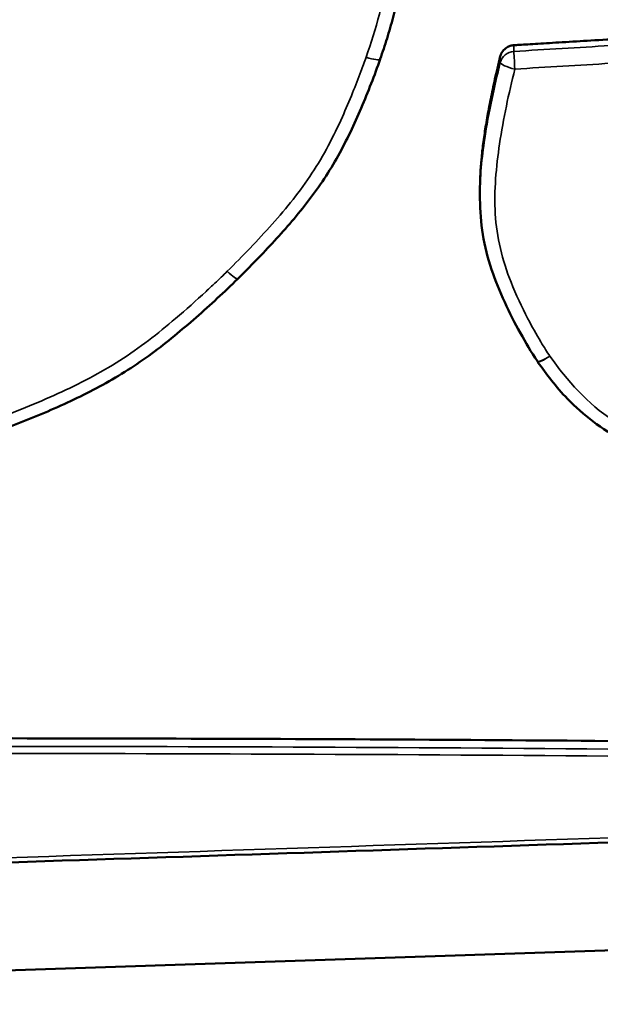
# Model space of a CAD drawing. Header units: inches. Extents: x 1.9 to 64.4, y 1.6 to 69.2.
# Tile 313 of 328: x 53.725 to 53.92, y 62.095 to 62.425. Entities that reach past the tile are written whole.
import ezdxf

# ---------------------------------------------------------------- set-up
doc = ezdxf.new("R2010")
doc.units = ezdxf.units.IN
doc.header["$MEASUREMENT"] = 0
doc.layers.add('Visible (ANSI)', color=7, linetype='Continuous', lineweight=50)
doc.layers.add('Visible Narrow (ANSI)', color=7, linetype='Continuous', lineweight=35)

msp = doc.modelspace()

# ---------------------------------------------------------------- linework, layer by layer
at = {"layer": 'Visible (ANSI)'}
for p, q in [((53.87938559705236, 62.36788526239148), (53.87938559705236, 62.3658061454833)), ((54.30916291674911, 62.12649306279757), (53.38070920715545, 62.09545012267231))]:
    msp.add_line(p, q, dxfattribs=at)
for centre, radius, start, end in [((53.84128379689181, 62.41363095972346), 0.0050000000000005, 340.9735692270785, 341.3192064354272), ((53.79481103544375, 62.34197567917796), 0.0050000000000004, 314.6067800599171, 314.9001043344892), ((53.90275950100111, 62.31356877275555), 0.005000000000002, 213.7961177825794, 215.8459120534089)]:
    msp.add_arc(centre, radius, start, end, dxfattribs=at)
for points, knots in [([(53.85387231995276, 62.44839976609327), (53.85387231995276, 62.44580345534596), (53.8536961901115, 62.44321086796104), (53.85307526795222, 62.43814201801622), (53.85263640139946, 62.43565833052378), (53.85160115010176, 62.43077060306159), (53.85100424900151, 62.42836484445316), (53.84971121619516, 62.42360702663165), (53.8490145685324, 62.42125796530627), (53.84755918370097, 62.41660214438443), (53.84678342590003, 62.4142862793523), (53.84602038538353, 62.41202948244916)], [0.0623983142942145, 0.0623983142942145, 0.0623983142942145, 0.0623983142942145, 0.0809143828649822, 0.0809143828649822, 0.0994304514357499, 0.0994304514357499, 0.1179465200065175, 0.1179465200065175, 0.1364625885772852, 0.1364625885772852, 0.1549786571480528, 0.1549786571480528, 0.1549786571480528, 0.1549786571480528]), ([(53.89076444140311, 62.41664642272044), (53.89135498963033, 62.41668199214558), (53.89290291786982, 62.41677522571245), (53.89557854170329, 62.41693638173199), (53.89894614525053, 62.41713921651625), (53.90277824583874, 62.41737002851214), (53.90868251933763, 62.41772564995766), (53.91687573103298, 62.4182191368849), (53.93140932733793, 62.41909451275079), (53.95050531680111, 62.42024468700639), (53.9696013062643, 62.42139486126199), (53.98413490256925, 62.42227023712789), (53.99232811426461, 62.42276372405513), (53.99823238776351, 62.42311934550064), (54.00206448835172, 62.42335015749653), (54.00512060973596, 62.42353423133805), (54.00689420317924, 62.42364105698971), (54.00754010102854, 62.4236799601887)], [0.009360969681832, 0.009360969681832, 0.009360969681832, 0.009360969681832, 0.013869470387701, 0.0211785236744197, 0.0297878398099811, 0.0395792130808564, 0.0504344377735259, 0.0748636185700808, 0.1021297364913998, 0.1613902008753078, 0.2206506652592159, 0.2479167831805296, 0.2723459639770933, 0.2832011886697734, 0.2929925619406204, 0.301601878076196, 0.3065329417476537, 0.3065329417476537, 0.3065329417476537, 0.3065329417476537]), ([(53.88621166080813, 62.41291382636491), (53.88636460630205, 62.41353285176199), (53.88663970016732, 62.41411673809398), (53.8874032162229, 62.41514850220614), (53.88788433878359, 62.41558651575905), (53.88878762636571, 62.41613411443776), (53.88916295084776, 62.4163031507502), (53.8899474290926, 62.41654739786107), (53.89035358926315, 62.41662167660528), (53.89076444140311, 62.41664642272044)], [0, 0, 0, 0, 0.0049611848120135, 0.0049611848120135, 0.0099223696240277, 0.0099223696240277, 0.0130589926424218, 0.0130589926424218, 0.016195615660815, 0.016195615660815, 0.016195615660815, 0.016195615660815]), ([(53.84601063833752, 62.41200093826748), (53.84413146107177, 62.40655157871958), (53.8419335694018, 62.40100236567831), (53.83731998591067, 62.39021475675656), (53.83484141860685, 62.384857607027), (53.82902128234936, 62.37437202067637), (53.82566061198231, 62.36935035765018), (53.81841713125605, 62.35989294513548), (53.81454864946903, 62.35541349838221), (53.80657816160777, 62.34672812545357), (53.80243009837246, 62.34250944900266), (53.79834039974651, 62.33843398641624)], [3.75535293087e-05, 3.75535293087e-05, 3.75535293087e-05, 3.75535293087e-05, 0.0445234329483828, 0.0445234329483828, 0.0890093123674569, 0.0890093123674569, 0.133495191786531, 0.133495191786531, 0.177981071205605, 0.177981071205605, 0.2224669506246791, 0.2224669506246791, 0.2224669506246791, 0.2224669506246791]), ([(53.87938559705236, 62.36788526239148), (53.87938559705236, 62.36833595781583), (53.87939938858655, 62.37027541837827), (53.87952815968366, 62.3738198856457), (53.87989523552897, 62.3786407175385), (53.88047959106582, 62.38383772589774), (53.88129427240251, 62.38944426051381), (53.88235169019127, 62.39549385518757), (53.88366722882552, 62.40201934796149), (53.8849802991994, 62.40787988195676), (53.88587793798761, 62.41156313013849), (53.88621166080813, 62.41291382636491)], [0.1530603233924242, 0.1530603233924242, 0.1530603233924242, 0.1530603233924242, 0.1565710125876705, 0.1681676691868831, 0.1806826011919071, 0.1942218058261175, 0.2088901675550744, 0.2247913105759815, 0.2420275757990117, 0.2607000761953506, 0.2715251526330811, 0.2715251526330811, 0.2715251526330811, 0.2715251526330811]), ([(53.89860439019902, 62.31078757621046), (53.89650889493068, 62.31391824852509), (53.89468917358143, 62.31703958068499), (53.89104662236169, 62.32360378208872), (53.88928877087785, 62.32704315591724), (53.8860475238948, 62.33410143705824), (53.88455001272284, 62.33774052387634), (53.88199594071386, 62.34530698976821), (53.88097347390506, 62.34927115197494), (53.87969506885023, 62.35723407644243), (53.87941549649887, 62.361212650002), (53.8793863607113, 62.36536551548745), (53.87938559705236, 62.36558589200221), (53.87938559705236, 62.36580614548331)], [0.0002208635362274, 0.0002208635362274, 0.0002208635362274, 0.0002208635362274, 0.0275838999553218, 0.0275838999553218, 0.0565723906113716, 0.0565723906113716, 0.0855608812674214, 0.0855608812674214, 0.1145493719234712, 0.1145493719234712, 0.1435378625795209, 0.1435378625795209, 0.1451633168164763, 0.1451633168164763, 0.1451633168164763, 0.1451633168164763]), ([(53.79832222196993, 62.33841596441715), (53.79387087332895, 62.33402529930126), (53.78912492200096, 62.32967641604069), (53.77958061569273, 62.32130817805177), (53.77470012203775, 62.3172276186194), (53.76431100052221, 62.30953764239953), (53.75880099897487, 62.3060328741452), (53.74746577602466, 62.2998151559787), (53.7416492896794, 62.29705913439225), (53.72989664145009, 62.29194725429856), (53.72390828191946, 62.28959651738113), (53.71803831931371, 62.2873676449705)], [3.24638886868e-05, 3.24638886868e-05, 3.24638886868e-05, 3.24638886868e-05, 0.0480108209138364, 0.0480108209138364, 0.095989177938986, 0.095989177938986, 0.1439675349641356, 0.1439675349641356, 0.1919458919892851, 0.1919458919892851, 0.2399242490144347, 0.2399242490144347, 0.2399242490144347, 0.2399242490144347]), ([(54.14162879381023, 62.28735429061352), (54.13378112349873, 62.28444262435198), (54.12560883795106, 62.28177949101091), (54.1092779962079, 62.27702614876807), (54.10091307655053, 62.27494762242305), (54.08391389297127, 62.27212847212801), (54.07538535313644, 62.27132397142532), (54.05840625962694, 62.27030538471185), (54.04995239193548, 62.27008764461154), (54.02460289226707, 62.26983813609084), (54.0077200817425, 62.27035081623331), (53.98240952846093, 62.27197885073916), (53.97396517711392, 62.27268779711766), (53.96125000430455, 62.27431577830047), (53.95699353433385, 62.27496392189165), (53.94903449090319, 62.27654486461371), (53.94533272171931, 62.27743009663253), (53.93668786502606, 62.2800376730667), (53.93176979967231, 62.28195868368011), (53.92366624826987, 62.28620807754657), (53.92036651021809, 62.28829683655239), (53.91422076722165, 62.29294131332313), (53.91135813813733, 62.29547406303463), (53.90489148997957, 62.3021407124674), (53.90167800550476, 62.30652762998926), (53.89870652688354, 62.31064073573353)], [4.91874165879e-05, 4.91874165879e-05, 4.91874165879e-05, 4.91874165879e-05, 0.0639532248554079, 0.0639532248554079, 0.1278572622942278, 0.1278572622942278, 0.1917612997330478, 0.1917612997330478, 0.2556653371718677, 0.2556653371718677, 0.3834734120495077, 0.3834734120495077, 0.4473774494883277, 0.4473774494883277, 0.4793294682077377, 0.4793294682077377, 0.5071148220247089, 0.5071148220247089, 0.5447785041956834, 0.5447785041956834, 0.5724002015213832, 0.5724002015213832, 0.5998752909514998, 0.5998752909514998, 0.6390895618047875, 0.6390895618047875, 0.6390895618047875, 0.6390895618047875]), ([(52.47891864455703, 62.16531289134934), (52.48016234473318, 62.16541889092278), (52.48565195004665, 62.16588676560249), (52.49918679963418, 62.16675108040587), (52.5240821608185, 62.16811313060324), (52.56268442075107, 62.16980132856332), (52.61732904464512, 62.17176533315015), (52.67395319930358, 62.17341192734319), (52.72902819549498, 62.1747940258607), (52.77834801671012, 62.17589942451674), (52.83343364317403, 62.17699893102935), (52.8945117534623, 62.1780786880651), (52.96147962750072, 62.17912189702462), (53.06080228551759, 62.18049208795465), (53.25186103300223, 62.18265582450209), (53.47537712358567, 62.18423096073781), (53.69941705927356, 62.18465975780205), (53.83389517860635, 62.1843122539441), (53.93452686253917, 62.18356750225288), (54.00270476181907, 62.1827754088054), (54.06473014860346, 62.1817870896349), (54.10392326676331, 62.18078792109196), (54.12234678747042, 62.18031824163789)], [0, 0, 0, 0, 0.0095127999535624, 0.0419888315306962, 0.1033462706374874, 0.199513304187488, 0.3364242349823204, 0.5200173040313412, 0.6311762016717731, 0.7562336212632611, 0.895932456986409, 1.051015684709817, 1.221724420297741, 1.406292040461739, 1.807929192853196, 2.677688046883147, 3.109514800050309, 3.51511332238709, 3.702409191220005, 3.876347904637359, 4.03466517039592, 4.175099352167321, 4.175099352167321, 4.175099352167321, 4.175099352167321]), ([(54.30664168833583, 62.16287234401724), (54.27579152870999, 62.16150442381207), (54.24490396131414, 62.16059000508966), (54.15231521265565, 62.15736283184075), (54.09058838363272, 62.15526395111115), (53.96713337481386, 62.15110320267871), (53.90540526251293, 62.14904451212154), (53.78194829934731, 62.14495161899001), (53.72021944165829, 62.1429178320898), (53.59676120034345, 62.13886724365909), (53.5350318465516, 62.13685030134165), (53.44243741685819, 62.13383519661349), (53.4115725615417, 62.13283230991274), (53.38070776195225, 62.13182944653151)], [1.2790052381e-06, 1.2790052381e-06, 1.2790052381e-06, 1.2790052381e-06, 0.2353207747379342, 0.2353207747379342, 0.7059597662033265, 0.7059597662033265, 1.176598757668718, 1.176598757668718, 1.64723774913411, 1.64723774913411, 2.117876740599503, 2.117876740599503, 2.353196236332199, 2.353196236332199, 2.353196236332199, 2.353196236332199])]:
    msp.add_open_spline(points, degree=3, knots=knots, dxfattribs=at)
at = {"layer": 'Visible Narrow (ANSI)'}
for centre, major_axis, ratio, start_param, end_param in [((53.84128379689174, 62.41363095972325), (0.0047268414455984, -0.001630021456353), 0.1970061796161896, 4.780221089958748, 6.283185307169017), ((53.8412837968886, 62.41363095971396), (0.004736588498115, -0.0016014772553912), 0.1973966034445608, 4.779031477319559, 6.283185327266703), ((53.89107174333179, 62.40968581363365), (-0.004999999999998, 1e-16), 0.978147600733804, 4.773888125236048, 6.046056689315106), ((53.89107174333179, 62.40968581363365), (-0.0003006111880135, 0.0049909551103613), 0.0127783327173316, 0.209055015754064, 1.779851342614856), ((53.89107174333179, 62.40968581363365), (-0.0048540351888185, 0.0011993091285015), 0.2020935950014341, 0.0498907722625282, 1.620687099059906), ((53.7948110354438, 62.34197567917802), (0.0035111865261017, -0.0035597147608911), 0.1476296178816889, 4.86095617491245, 6.283185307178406), ((53.79481103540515, 62.34197567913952), (0.0035293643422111, -0.0035416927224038), 0.1483771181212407, 4.860198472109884, 6.283185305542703), ((53.90275950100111, 62.31356877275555), (-0.0041551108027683, -0.0027811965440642), 0.1739463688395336, 0, 1.454888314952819), ((53.90275950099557, 62.31356877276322), (-0.0040529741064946, -0.0029280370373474), 0.1697953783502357, 2.23378242e-08, 1.448738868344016)]:
    msp.add_ellipse(centre, major_axis=major_axis, ratio=ratio, start_param=start_param, end_param=end_param, dxfattribs=at)
for points, knots in [([(53.84535043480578, 62.47115698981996), (53.84563577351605, 62.47009459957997), (53.84588970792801, 62.46902428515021), (53.84651631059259, 62.46628601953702), (53.84686539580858, 62.46461078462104), (53.84757380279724, 62.46084238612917), (53.84791651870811, 62.45874724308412), (53.84884108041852, 62.45173355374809), (53.84907584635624, 62.44677810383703), (53.84860239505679, 62.44188092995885), (53.84811822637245, 62.43687290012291), (53.84704520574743, 62.43193419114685), (53.84444727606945, 62.4221689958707), (53.8428970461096, 62.41736280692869), (53.84128379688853, 62.41259140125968)], [6.78279405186e-05, 6.78279405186e-05, 6.78279405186e-05, 6.78279405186e-05, 0.0086249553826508, 0.0086249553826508, 0.0219241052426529, 0.0219241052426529, 0.0383203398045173, 0.0383203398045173, 0.0766406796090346, 0.0766406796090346, 0.0766406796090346, 0.1158284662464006, 0.1158284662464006, 0.1549786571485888, 0.1549786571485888, 0.1549786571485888, 0.1549786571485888]), ([(54.00754010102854, 62.42160084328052), (53.99579563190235, 62.42089345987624), (53.98405116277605, 62.42018607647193), (53.96503956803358, 62.41904098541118), (53.95777244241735, 62.41860327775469), (53.95050531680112, 62.41816557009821), (53.94132214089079, 62.41761245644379), (53.93213896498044, 62.41705934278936), (53.91222533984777, 62.41585992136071), (53.90149489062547, 62.4152136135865), (53.89076444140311, 62.41456730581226)], [-0.3065329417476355, -0.3065329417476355, -0.3065329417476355, -0.3065329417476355, -0.2168705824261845, -0.2168705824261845, -0.1613902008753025, -0.1613902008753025, -0.1613902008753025, -0.0912818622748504, -0.0912818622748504, -0.009360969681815, -0.009360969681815, -0.009360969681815, -0.009360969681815]), ([(53.89076444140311, 62.41456730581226), (53.89076444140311, 62.4147405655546), (53.89076444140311, 62.41491382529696), (53.89076444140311, 62.4150870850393), (53.89076444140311, 62.41534697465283), (53.89076444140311, 62.41560686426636), (53.89076444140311, 62.41612664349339), (53.89076444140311, 62.41638653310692), (53.89076444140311, 62.41664642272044)], [-0.0254, -0.0254, -0.0254, -0.0254, -0.01905, -0.01905, -0.01905, -0.009525, -0.009525, 0, 0, 0, 0]), ([(53.89107174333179, 62.40864625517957), (53.90180219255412, 62.40929256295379), (53.91253264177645, 62.40993887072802), (53.93244626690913, 62.41113829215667), (53.94162944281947, 62.4116914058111), (53.95081261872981, 62.41224451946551), (53.95807974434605, 62.412682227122), (53.96534686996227, 62.41311993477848), (53.98435846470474, 62.41426502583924), (53.996102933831, 62.41497240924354), (54.00784740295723, 62.41567979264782)], [0.0093609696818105, 0.0093609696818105, 0.0093609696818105, 0.0093609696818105, 0.0912818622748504, 0.0912818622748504, 0.1613902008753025, 0.1613902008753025, 0.1613902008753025, 0.2168705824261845, 0.2168705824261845, 0.3065329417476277, 0.3065329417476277, 0.3065329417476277, 0.3065329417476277]), ([(53.84128379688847, 62.41259140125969), (53.84073626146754, 62.41100362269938), (53.84015478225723, 62.40942408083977), (53.83865881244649, 62.40543630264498), (53.83771929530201, 62.40303469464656), (53.83565156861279, 62.39796130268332), (53.83451500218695, 62.39529270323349), (53.83038673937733, 62.3861101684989), (53.82710755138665, 62.3797230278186), (53.82315625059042, 62.37374390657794), (53.81918186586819, 62.36772985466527), (53.81463140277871, 62.36210194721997), (53.80501895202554, 62.351252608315), (53.79993650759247, 62.34604375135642), (53.79481103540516, 62.34093612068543)], [3.75535556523e-05, 3.75535556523e-05, 3.75535556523e-05, 3.75535556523e-05, 0.0130913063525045, 0.0130913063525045, 0.0330391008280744, 0.0330391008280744, 0.0554628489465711, 0.0554628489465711, 0.1109256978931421, 0.1109256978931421, 0.1109256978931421, 0.1667125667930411, 0.1667125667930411, 0.222466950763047, 0.222466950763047, 0.222466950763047, 0.222466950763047]), ([(53.88621166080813, 62.41291382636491), (53.88621166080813, 62.41265393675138), (53.88621166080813, 62.41239404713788), (53.88621166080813, 62.41187426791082), (53.88621166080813, 62.41161437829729), (53.88621166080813, 62.41135448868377), (53.88621166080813, 62.41118122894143), (53.88621166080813, 62.41100796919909), (53.88621166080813, 62.41083470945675)], [0, 0, 0, 0, 0.009525, 0.009525, 0.01905, 0.01905, 0.01905, 0.0254, 0.0254, 0.0254, 0.0254]), ([(53.88621166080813, 62.41083470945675), (53.88415891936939, 62.40252652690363), (53.8823100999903, 62.39402772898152), (53.88005206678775, 62.37895089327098), (53.87937134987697, 62.37243023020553), (53.87938096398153, 62.36580535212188)], [-0.260430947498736, -0.260430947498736, -0.260430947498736, -0.260430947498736, -0.1941765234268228, -0.1941765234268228, -0.1451633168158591, -0.1451633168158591, -0.1451633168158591, -0.1451633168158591]), ([(53.90275950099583, 62.31252921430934), (53.90228212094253, 62.31324242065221), (53.90182230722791, 62.31396694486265), (53.90081635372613, 62.31557316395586), (53.90027632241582, 62.31645873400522), (53.89823926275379, 62.31987556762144), (53.89680329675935, 62.32244378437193), (53.89336760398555, 62.32901477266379), (53.89146503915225, 62.33305688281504), (53.88686849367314, 62.34458729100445), (53.88494158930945, 62.35236835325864), (53.8845090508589, 62.36017859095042), (53.88407651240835, 62.3679888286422), (53.88479568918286, 62.37584317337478), (53.88722475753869, 62.39206200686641), (53.88902944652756, 62.40038034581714), (53.89107174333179, 62.40864625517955)], [0.0002208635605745, 0.0002208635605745, 0.0002208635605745, 0.0002208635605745, 0.0068617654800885, 0.0068617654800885, 0.0148905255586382, 0.0148905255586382, 0.0376553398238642, 0.0376553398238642, 0.0723109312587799, 0.0723109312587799, 0.1332437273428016, 0.1332437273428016, 0.1332437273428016, 0.1941765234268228, 0.1941765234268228, 0.260430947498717, 0.260430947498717, 0.260430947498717, 0.260430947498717]), ([(53.79481103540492, 62.34093612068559), (53.79344764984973, 62.33959132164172), (53.79205864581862, 62.33826779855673), (53.78968874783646, 62.33603348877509), (53.78871019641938, 62.33512113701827), (53.78438217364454, 62.33112894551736), (53.78098006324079, 62.32809978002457), (53.7715587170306, 62.32008645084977), (53.76540463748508, 62.31525155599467), (53.75881072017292, 62.3110450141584), (53.75221551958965, 62.30683765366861), (53.74523744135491, 62.30323239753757), (53.73093222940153, 62.29670140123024), (53.72359775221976, 62.29378736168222), (53.71626342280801, 62.29100245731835)], [3.24640076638e-05, 3.24640076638e-05, 3.24640076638e-05, 3.24640076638e-05, 0.0147865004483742, 0.0147865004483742, 0.0250605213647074, 0.0250605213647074, 0.0599874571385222, 0.0599874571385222, 0.1199749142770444, 0.1199749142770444, 0.1199749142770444, 0.1799740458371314, 0.1799740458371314, 0.239924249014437, 0.239924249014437, 0.239924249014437, 0.239924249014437]), ([(54.13988953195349, 62.29100247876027), (54.13669925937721, 62.28981881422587), (54.13348308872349, 62.2887027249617), (54.12689456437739, 62.28649488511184), (54.12351827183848, 62.28541337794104), (54.11619698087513, 62.28318302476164), (54.11224640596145, 62.28205056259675), (54.09850017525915, 62.27848291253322), (54.08852785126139, 62.27671933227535), (54.05739383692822, 62.2735808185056), (54.03613870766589, 62.2736307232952), (54.01495623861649, 62.27427736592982), (53.99420947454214, 62.27491070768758), (53.97332983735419, 62.27566877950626), (53.94276289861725, 62.28190621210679), (53.93267609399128, 62.28530483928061), (53.91543896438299, 62.296564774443), (53.90868074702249, 62.30433305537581), (53.90275950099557, 62.31252921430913)], [4.918742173e-05, 4.918742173e-05, 4.918742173e-05, 4.918742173e-05, 0.0260491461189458, 0.0260491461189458, 0.0531182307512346, 0.0531182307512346, 0.084480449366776, 0.084480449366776, 0.1614890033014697, 0.1614890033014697, 0.3229780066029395, 0.3229780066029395, 0.3229780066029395, 0.4811453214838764, 0.4811453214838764, 0.5609118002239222, 0.5609118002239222, 0.6390895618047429, 0.6390895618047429, 0.6390895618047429, 0.6390895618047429]), ([(54.12234678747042, 62.17761538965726), (54.06034576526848, 62.17919601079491), (53.99830578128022, 62.18020327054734), (53.86132867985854, 62.18151651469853), (53.78637838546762, 62.18177940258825), (53.57445421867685, 62.18191558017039), (53.43748239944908, 62.18127968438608), (53.30051490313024, 62.18017849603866), (53.16356219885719, 62.17907742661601), (53.02661350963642, 62.17756912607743), (52.82092945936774, 62.1741197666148), (52.75218878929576, 62.17275374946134), (52.64141458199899, 62.16980744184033), (52.59937426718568, 62.16852734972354), (52.54473700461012, 62.16631357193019), (52.53212902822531, 62.16576221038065), (52.50599217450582, 62.1644440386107), (52.49240655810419, 62.16375960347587), (52.47891864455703, 62.1626100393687)], [-4.174530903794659, -4.174530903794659, -4.174530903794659, -4.174530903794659, -3.701922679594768, -3.701922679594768, -3.130841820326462, -3.130841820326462, -2.087152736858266, -2.087152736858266, -2.087152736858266, -1.043576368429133, -1.043576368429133, -0.5197158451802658, -0.5197158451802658, -0.1992833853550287, -0.1992833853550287, -0.1031673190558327, -0.1031673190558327, 0, 0, 0, 0]), ([(52.47910631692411, 62.16024650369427), (52.49258953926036, 62.16139566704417), (52.50610962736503, 62.16207524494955), (52.53222290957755, 62.16339222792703), (52.54482414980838, 62.16394330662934), (52.59944247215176, 62.16615631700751), (52.64147484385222, 62.16743620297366), (52.75223350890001, 62.17038209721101), (52.8209683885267, 62.17174801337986), (53.0266385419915, 62.17519713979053), (53.16358368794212, 62.17670541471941), (53.30053134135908, 62.1778064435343), (53.43749378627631, 62.17890759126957), (53.57446075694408, 62.17954345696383), (53.78637277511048, 62.17940728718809), (53.86131816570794, 62.17914440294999), (53.99827765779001, 62.17783132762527), (54.06029165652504, 62.17682460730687), (54.12229167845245, 62.1752440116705)], [3.5856920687e-05, 3.5856920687e-05, 3.5856920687e-05, 3.5856920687e-05, 0.1031673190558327, 0.1031673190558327, 0.1992833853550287, 0.1992833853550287, 0.5197158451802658, 0.5197158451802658, 1.043576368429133, 1.043576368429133, 2.087152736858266, 2.087152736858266, 2.087152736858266, 3.130841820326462, 3.130841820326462, 3.701922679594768, 3.701922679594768, 4.17452327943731, 4.17452327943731, 4.17452327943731, 4.17452327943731]), ([(54.30653053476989, 62.1644535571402), (54.2884742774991, 62.16365293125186), (54.2704080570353, 62.16308585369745), (54.22960984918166, 62.16163850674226), (54.20687397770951, 62.16084789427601), (54.14779055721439, 62.15880520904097), (54.11144261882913, 62.1575638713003), (53.99793788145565, 62.15371575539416), (53.9207800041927, 62.15113949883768), (53.84362149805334, 62.14858150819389), (53.76645941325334, 62.14602339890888), (53.68929665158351, 62.14348484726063), (53.53497029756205, 62.13843206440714), (53.45780663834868, 62.13591978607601), (53.38064280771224, 62.13341256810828)], [5.86378412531e-05, 5.86378412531e-05, 5.86378412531e-05, 5.86378412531e-05, 0.1377886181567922, 0.1377886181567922, 0.3111453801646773, 0.3111453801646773, 0.5882854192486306, 0.5882854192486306, 1.176570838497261, 1.176570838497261, 1.176570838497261, 1.764883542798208, 1.764883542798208, 2.353196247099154, 2.353196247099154, 2.353196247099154, 2.353196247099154])]:
    msp.add_open_spline(points, degree=3, knots=knots, dxfattribs=at)

doc.saveas('drawing.dxf')
